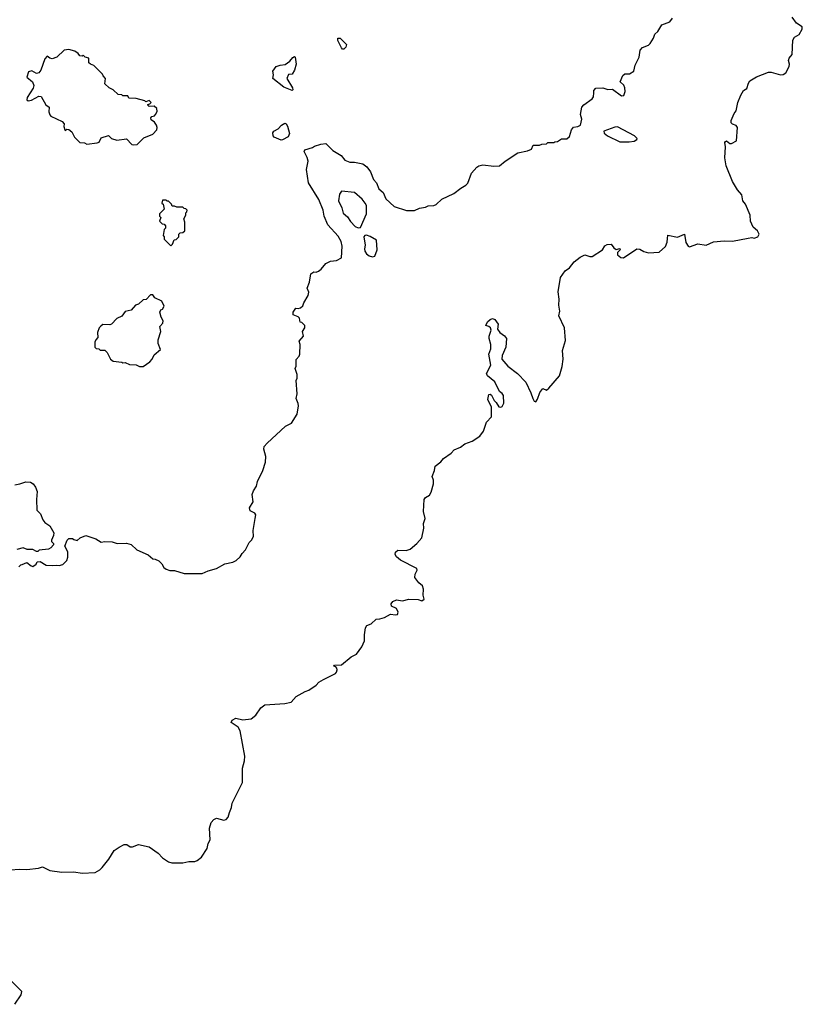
# Model space of a CAD drawing. Extents: x 1933546 to 2138868, y 524910 to 667279.
# Tile 405 of 466: x 2114285 to 2120806, y 545695 to 553904. Entities that reach past the tile are written whole.
import ezdxf

# ---------------------------------------------------------------- set-up
doc = ezdxf.new("R2010")
doc.units = 0

msp = doc.modelspace()

# ---------------------------------------------------------------- linework, layer by layer
at = {"layer": '0CON10XD'}
for points in [[(2114205, 546815.7), (2114287.3, 546822.7), (2114345, 546820), (2114440.7, 546829.3), (2114475, 546840), (2114535, 546812), (2114635, 546797.5), (2114735, 546799.2), (2114805, 546789.2), (2114915, 546793.8), (2114952.5, 546815), (2114972.5, 546835), (2115027.5, 546905), (2115073.6, 546976.4), (2115113.9, 547006.1), (2115155, 547026.7), (2115176.4, 547026.4), (2115205, 547007.5), (2115225, 547007.5), (2115275, 547027.5), (2115365, 547006.7), (2115437.5, 546955), (2115475, 546916.7), (2115525, 546883.3), (2115553.9, 546873.9), (2115645, 546873.3), (2115695, 546886.7), (2115745, 546886.7), (2115765, 546893.3), (2115799.6, 546920.5), (2115847.5, 546995), (2115856.7, 547035), (2115873.3, 547065), (2115866, 547165), (2115879.3, 547210.7), (2115903.9, 547236.1), (2115925, 547246.7), (2115985, 547231.2), (2116005, 547236.2), (2116022.5, 547255), (2116034, 547295), (2116050, 547335), (2116056.7, 547373.3), (2116142.5, 547545), (2116142.2, 547665), (2116157.5, 547725), (2116160, 547765), (2116122.1, 547975), (2116105, 548006.5), (2116047.5, 548045), (2116056.2, 548065), (2116085, 548080), (2116145, 548066.9), (2116215, 548074.5), (2116252.2, 548105), (2116293.7, 548166.3), (2116327.3, 548192.7), (2116495, 548202.1), (2116547.1, 548215), (2116589.7, 548260.3), (2116665, 548304.2), (2116695, 548314.1), (2116755.3, 548354.7), (2116778.1, 548381.9), (2116816.2, 548403.8), (2116915, 548454.5), (2116925.2, 548465), (2116931.3, 548485), (2116927.8, 548497.8), (2116918.9, 548508.9), (2116902.5, 548515), (2116907, 548523), (2116965, 548526), (2117047, 548593), (2117090.8, 548615), (2117135.5, 548675), (2117157.5, 548725), (2117157.5, 548775), (2117167, 548833), (2117177, 548853), (2117213.6, 548866.4), (2117255, 548906.7), (2117285, 548908.8), (2117325, 548921.2), (2117375, 548947.5), (2117415, 548941.1), (2117432.5, 548945), (2117437.5, 548965), (2117425.8, 548995.8), (2117382.5, 549015), (2117380, 549035), (2117395, 549052.5), (2117425, 549066.2), (2117475, 549060), (2117526.4, 549073.6), (2117605, 549070), (2117635, 549058.8), (2117655, 549072.5), (2117647.7, 549107.7), (2117648.6, 549155), (2117640, 549185), (2117610.4, 549210.4), (2117576.7, 549255), (2117578.9, 549281.1), (2117596.7, 549315), (2117595, 549330), (2117457.5, 549397.5), (2117425.8, 549425.8), (2117413.8, 549445), (2117416.7, 549465), (2117435, 549481.2), (2117505, 549478.8), (2117538.8, 549491.2), (2117593.2, 549536.8), (2117635.5, 549584.5), (2117651.5, 549665), (2117650, 549705), (2117664.5, 549745), (2117650, 549805), (2117655.4, 549905), (2117665, 549919.6), (2117700.1, 549939.9), (2117714.3, 549965), (2117731.8, 550035), (2117731.9, 550065), (2117723.1, 550095), (2117741.7, 550145), (2117747.9, 550182.1), (2117795, 550218.1), (2117815, 550245.5), (2117880.4, 550289.6), (2117905, 550318.2), (2117958.8, 550341.2), (2117995, 550368), (2118055, 550389.7), (2118119.1, 550430.8), (2118148.6, 550475), (2118175, 550547.5), (2118216.4, 550593.6), (2118217.5, 550675), (2118187, 550737), (2118195, 550780), (2118205, 550782.5), (2118215, 550773.3), (2118239.1, 550729.1), (2118255, 550712.9), (2118276.6, 550676.6), (2118293, 550673), (2118305, 550678.8), (2118318.3, 550708.3), (2118315, 550771.4), (2118305, 550788.2), (2118282.5, 550805), (2118245, 550885.6), (2118183.9, 550933.9), (2118175.6, 550955), (2118210.6, 551025), (2118193.3, 551115), (2118210.4, 551159.5), (2118210, 551195), (2118196.2, 551245), (2118196.7, 551265), (2118212.5, 551315), (2118206.7, 551335), (2118195, 551347.5), (2118170, 551355), (2118184.1, 551385.9), (2118204.3, 551405.7), (2118225, 551411.9), (2118245, 551404.2), (2118271.4, 551365), (2118267.5, 551325), (2118285.6, 551295.6), (2118325, 551267.5), (2118342.5, 551245), (2118335.7, 551175), (2118304, 551105), (2118303.2, 551073.2), (2118352, 551015), (2118433.8, 550955), (2118501.4, 550881.4), (2118545, 550793.3), (2118560.8, 550745), (2118573, 550723), (2118585, 550718.8), (2118600.4, 550739.6), (2118619.2, 550795), (2118645, 550830), (2118675, 550816.7), (2118695, 550832.5), (2118783.3, 550935), (2118806.2, 551013.8), (2118814.1, 551075), (2118806.4, 551145), (2118831.5, 551228.5), (2118823.3, 551335), (2118777.1, 551435), (2118786.4, 551475), (2118776.7, 551525), (2118780.8, 551575), (2118772, 551635), (2118792.3, 551755), (2118829.1, 551810.9), (2118865, 551835.7), (2118905.3, 551885), (2118954.8, 551925.2), (2118995, 551944.6), (2119035, 551930), (2119055, 551930.4), (2119140, 551985), (2119161.6, 552018.4), (2119179.3, 552029.3), (2119212.7, 552032.7), (2119235, 552001.2), (2119255, 551987.8), (2119285.8, 551995.8), (2119287.5, 551985), (2119267.4, 551962.6), (2119265.5, 551945), (2119295, 551922.2), (2119315, 551919.4), (2119426.5, 551993.5), (2119451.7, 551991.7), (2119485, 551971.6), (2119525, 551960.3), (2119613.5, 551966.5), (2119666.5, 552013.5), (2119679.6, 552050.5), (2119685, 552106.7), (2119765, 552092), (2119825, 552117.5), (2119836.3, 552046.3), (2119854.5, 552015), (2119865, 552010.4), (2119935, 552035.7), (2120005, 552024.5), (2120065, 552053.5), (2120155, 552059.5), (2120225, 552056.7), (2120355, 552083.1), (2120385, 552087.1), (2120405, 552082.9), (2120435.8, 552095), (2120445.4, 552115), (2120433.1, 552143.1), (2120395.8, 552175.8), (2120373.9, 552223.9), (2120372, 552275), (2120331.2, 552365), (2120310, 552395), (2120301.8, 552445), (2120266.6, 552486.6), (2120224.2, 552555), (2120170.8, 552685), (2120161.3, 552751.3), (2120166.8, 552845), (2120160.4, 552879.6), (2120165, 552890), (2120175, 552894.3), (2120202.6, 552872.6), (2120215, 552871.7), (2120258.7, 552895), (2120266.7, 553006.7), (2120255, 553022.5), (2120223, 553033), (2120214.2, 553045), (2120211.9, 553065), (2120237.4, 553122.6), (2120255.7, 553144.3), (2120268.1, 553215), (2120293.8, 553276.2), (2120315.6, 553314.4), (2120345, 553330), (2120356.7, 553375), (2120370, 553395), (2120425, 553429.4), (2120525, 553465.8), (2120545, 553467.5), (2120624.3, 553444.3), (2120645, 553446.2), (2120667.7, 553462.3), (2120696.7, 553515), (2120698.8, 553535), (2120690, 553565), (2120696.4, 553583.6), (2120720, 553615), (2120725.6, 553735), (2120741.2, 553758.8), (2120780, 553780), (2120805.7, 553825), (2120803.8, 553845), (2120756.2, 553875), (2120720, 553925)], [(2114278.3, 549341.7), (2114295, 549360), (2114307, 549363), (2114345, 549377.5), (2114379.6, 549349.5), (2114395, 549346.2), (2114422.5, 549365), (2114430, 549385), (2114455, 549387.5), (2114505, 549357.5), (2114555, 549352.5), (2114595, 549357.5), (2114615, 549352.5), (2114645, 549362.5), (2114677.5, 549395), (2114686.4, 549423.6), (2114686.4, 549466.4), (2114662.5, 549515), (2114680, 549565), (2114695, 549580), (2114725, 549580), (2114735, 549570), (2114765, 549562.5), (2114790, 549585), (2114835, 549602.5), (2114920, 549575), (2114965, 549547.5), (2114995, 549552.5), (2115055, 549550), (2115098.3, 549538.3), (2115175, 549540), (2115215, 549530), (2115260, 549485), (2115355, 549442.5), (2115395, 549410), (2115415, 549407.5), (2115445, 549392.5), (2115468.3, 549368.3), (2115487, 549337), (2115505, 549323.3), (2115535, 549313.3), (2115575, 549312.5), (2115655, 549286.7), (2115805, 549286.2), (2115855, 549310), (2115925, 549330), (2115995, 549366.2), (2116059.6, 549380.5), (2116087.5, 549395), (2116122.5, 549425), (2116137.5, 549455), (2116167.5, 549485), (2116197.5, 549545), (2116217.5, 549565), (2116232.5, 549595), (2116230, 549645), (2116247.5, 549745), (2116252.5, 549775), (2116245, 549790), (2116205, 549810), (2116200, 549835), (2116230, 549885), (2116222.5, 549945), (2116232.5, 549975), (2116257.5, 550015), (2116267.5, 550055), (2116310, 550145), (2116333.3, 550215), (2116336.4, 550263.6), (2116320, 550325), (2116322.5, 550345), (2116347.5, 550375), (2116500, 550515), (2116549.3, 550540.7), (2116597.5, 550615), (2116607.5, 550685), (2116606.7, 550705), (2116590, 550745), (2116596.7, 550785), (2116590, 550895), (2116597.5, 550915), (2116597.5, 550945), (2116580, 550995), (2116590, 551015), (2116588.3, 551071.7), (2116615, 551100), (2116620, 551115), (2116622.5, 551195), (2116612.5, 551225), (2116650, 551265), (2116642.5, 551305), (2116660, 551335), (2116660, 551355), (2116635, 551380), (2116621.7, 551381.7), (2116617.5, 551415), (2116606.4, 551426.4), (2116562.5, 551445), (2116562.5, 551465), (2116585, 551500), (2116605, 551497.5), (2116625, 551503.3), (2116645, 551520), (2116652.5, 551545), (2116690, 551605), (2116693, 551633), (2116681.2, 551665), (2116698.8, 551715), (2116710, 551785), (2116735, 551802.5), (2116755, 551800), (2116775, 551807.5), (2116795.9, 551824.1), (2116835, 551872.5), (2116875, 551892.5), (2116925, 551897.5), (2116965, 551920), (2116973.3, 552015), (2116963.3, 552055), (2116938.3, 552098.3), (2116853.8, 552195), (2116822, 552265), (2116813.3, 552315), (2116778, 552405), (2116692.5, 552545), (2116676, 552655), (2116688, 552725), (2116681.2, 552755), (2116656.7, 552805), (2116660.7, 552819.3), (2116725, 552837.5), (2116741.2, 552848.8), (2116795, 552866.7), (2116835, 552871.2), (2116895, 552813.3), (2116962.9, 552772.9), (2116995, 552732.5), (2117035, 552717.5), (2117075, 552717.5), (2117145, 552702.5), (2117176.4, 552676.4), (2117207.5, 552635), (2117231.7, 552571.7), (2117256.7, 552545), (2117277.5, 552495), (2117312.5, 552465), (2117335, 552410), (2117405, 552346.7), (2117507, 552313), (2117575, 552313.8), (2117615.9, 552334.1), (2117665, 552342), (2117687.7, 552352.3), (2117735.6, 552354.4), (2117755, 552363.8), (2117801.2, 552408.8), (2117903.6, 552456.4), (2117959.3, 552500.7), (2118002.5, 552525), (2118017.7, 552542.3), (2118048.8, 552625), (2118093.3, 552675), (2118110, 552685), (2118145, 552695.6), (2118235, 552682.5), (2118284, 552686), (2118330, 552725), (2118434.3, 552795.7), (2118515, 552810), (2118550, 552825), (2118563, 552857), (2118615, 552857.5), (2118635, 552867.5), (2118675, 552870), (2118685, 552880), (2118735, 552880), (2118743, 552887), (2118765, 552890), (2118798.3, 552911.7), (2118845, 552910), (2118865, 552930), (2118882.5, 552985), (2118900.7, 553009.3), (2118936.4, 553013.6), (2118957.5, 553025), (2118967.5, 553075), (2118956.7, 553115), (2118970, 553175), (2118985, 553193.3), (2119055.9, 553244.1), (2119065, 553260), (2119068.8, 553295), (2119070, 553315), (2119085, 553332.5), (2119145, 553336), (2119185, 553322.5), (2119225, 553326), (2119300.3, 553270.3), (2119318.6, 553271.4), (2119329.2, 553305), (2119326.5, 553336.5), (2119318, 553358), (2119287.5, 553385), (2119310.7, 553439.3), (2119328.3, 553451.7), (2119365, 553452.5), (2119402.5, 553475), (2119413.3, 553525), (2119447, 553593), (2119455, 553650), (2119475, 553672.5), (2119525, 553692.5), (2119537.5, 553705), (2119565, 553750), (2119576.4, 553783.6), (2119603, 553807), (2119635, 553862.5), (2119702.6, 553887.4), (2119725, 553916.7)], [(2116985, 553660), (2116975, 553660), (2116965, 553670), (2116935, 553730), (2116935, 553750), (2116955, 553750), (2117007, 553697), (2117002.5, 553675), (2116985, 553660)], [(2115235, 552860), (2115265, 552862.5), (2115320.7, 552919.3), (2115395, 552950), (2115426.7, 552985), (2115431.2, 553005), (2115426, 553026), (2115409.3, 553049.3), (2115380.7, 553070.7), (2115377.5, 553085), (2115385, 553097.5), (2115407, 553103), (2115417, 553113), (2115431.7, 553138.3), (2115427.5, 553165), (2115405, 553182.5), (2115365, 553180), (2115351.7, 553191.7), (2115351.7, 553198.3), (2115368.3, 553201.7), (2115380, 553215), (2115365, 553230), (2115335, 553220), (2115327, 553227), (2115255, 553247.5), (2115195, 553250), (2115185, 553270), (2115145, 553270), (2115137, 553277), (2115105, 553280), (2115065, 553320), (2115030, 553335), (2114995, 553370), (2115000, 553415), (2114980, 553435), (2114975, 553450), (2114903, 553523), (2114875, 553533.3), (2114862.5, 553545), (2114860, 553585), (2114831.7, 553591.7), (2114815, 553610), (2114805, 553600), (2114785, 553602.5), (2114773, 553623), (2114745, 553643.3), (2114695, 553656.7), (2114655, 553651.2), (2114595, 553592.9), (2114555, 553578.8), (2114535, 553582.5), (2114515, 553600), (2114495, 553579.2), (2114460.7, 553485), (2114445, 553461.8), (2114425, 553456.7), (2114385, 553477.2), (2114359.8, 553470.2), (2114344.4, 553425), (2114391.6, 553385), (2114401.6, 553355), (2114396.5, 553333.5), (2114348.2, 553255), (2114344.3, 553235), (2114355, 553229.2), (2114383.8, 553233.8), (2114445, 553266), (2114463, 553263), (2114503.9, 553193.9), (2114530, 553175), (2114527.5, 553135), (2114535, 553110), (2114545, 553100), (2114640, 553055), (2114657, 553037), (2114652.5, 553015), (2114660, 552985), (2114665, 552980), (2114678.3, 552991.7), (2114695, 552990), (2114719.3, 552969.3), (2114742.5, 552925), (2114785, 552880), (2114826.4, 552876.4), (2114845, 552867.5), (2114931.7, 552878.3), (2114946.4, 552883.6), (2114965, 552920), (2115025, 552940), (2115050, 552915), (2115095, 552900), (2115175, 552910), (2115220, 552865), (2115235, 552860)], [(2116555, 553313.8), (2116485, 553340.8), (2116393.6, 553413.6), (2116400, 553445), (2116393.3, 553475), (2116422.5, 553515), (2116455, 553526.2), (2116498.3, 553531.7), (2116535, 553557.5), (2116560.7, 553589.3), (2116575, 553597.5), (2116581.7, 553591.7), (2116588, 553535), (2116576, 553485), (2116555, 553450), (2116523.6, 553446.4), (2116512, 553415), (2116558.8, 553335), (2116561.7, 553318.3), (2116555, 553313.8)], [(2116465, 552900), (2116405, 552923.8), (2116397.5, 552935), (2116395, 552960), (2116403.6, 552976.4), (2116438, 552995), (2116465.5, 553024.5), (2116495, 553041.2), (2116505, 553036.7), (2116516.6, 553016.6), (2116534, 552955), (2116522, 552928), (2116475, 552904), (2116465, 552900)], [(2119363.9, 552886.1), (2119405, 552892.5), (2119426.2, 552905), (2119428.8, 552915), (2119408.8, 552935), (2119265, 553010), (2119245, 553008.8), (2119152.5, 552975), (2119155, 552957.5), (2119183.3, 552935), (2119285, 552886.7), (2119363.9, 552886.1)], [(2117105, 552168), (2117125, 552172.5), (2117174, 552285), (2117174, 552354), (2117163.8, 552375), (2117138.3, 552408.3), (2117075, 552463.8), (2116965, 552474), (2116949.1, 552450.9), (2116940.6, 552395), (2116968.2, 552335), (2116980.9, 552290.9), (2117015, 552260), (2117041.4, 552221.4), (2117080.7, 552180.7), (2117105, 552168)], [(2115545, 552020), (2115558.3, 552031.7), (2115571.7, 552068.3), (2115588.3, 552071.7), (2115610, 552095), (2115610, 552115), (2115621.7, 552128.3), (2115645, 552130), (2115660, 552145), (2115660, 552215), (2115652.5, 552245), (2115670, 552275), (2115670, 552295), (2115678.3, 552301.7), (2115680, 552315), (2115668.3, 552328.3), (2115655, 552330), (2115645, 552340), (2115595, 552340), (2115575, 552350), (2115555, 552350), (2115550, 552365), (2115525, 552390), (2115515, 552390), (2115505, 552400), (2115475, 552400), (2115470, 552375), (2115480, 552365), (2115490, 552325), (2115450, 552285), (2115450, 552265), (2115460, 552255), (2115450, 552225), (2115471.7, 552201.7), (2115488.3, 552198.3), (2115500, 552185), (2115500, 552165), (2115490, 552155), (2115480, 552105), (2115490, 552095), (2115490, 552075), (2115545, 552020)], [(2117225, 551926.2), (2117245, 551933.3), (2117263.3, 551985), (2117257.5, 552065), (2117205, 552096.2), (2117175, 552106.7), (2117160, 552105), (2117153.3, 552095), (2117164, 552025), (2117158, 551995), (2117161.2, 551975), (2117175, 551953.3), (2117197.5, 551935), (2117225, 551926.2)], [(2115315, 551012.5), (2115369.3, 551050.7), (2115390, 551075), (2115405, 551110), (2115457.5, 551155), (2115440, 551205), (2115440, 551235), (2115460, 551305), (2115452.5, 551345), (2115477, 551373), (2115480, 551395), (2115463, 551423), (2115452.5, 551465), (2115460, 551485), (2115475, 551490), (2115490, 551515), (2115468.3, 551558.3), (2115410, 551585), (2115395, 551610), (2115375, 551610), (2115338.3, 551571.7), (2115315, 551570), (2115275, 551532.5), (2115250, 551525), (2115215, 551482.5), (2115165, 551472.5), (2115136.4, 551433.6), (2115095, 551412.5), (2115050, 551365), (2115035, 551360), (2114978.3, 551361.7), (2114960.7, 551349.3), (2114947.5, 551335), (2114932.5, 551295), (2114937.5, 551255), (2114920, 551235), (2114912.5, 551215), (2114910, 551175), (2114921.7, 551161.7), (2114945, 551160), (2114955, 551150), (2114995, 551150), (2115015, 551130), (2115042.5, 551075), (2115065, 551057.5), (2115135, 551050), (2115145, 551042.5), (2115165, 551047.5), (2115200.7, 551030.7), (2115255, 551027.5), (2115283, 551013), (2115315, 551012.5)], [(2114245, 550026.7), (2114286.4, 550033.6), (2114335, 550050.8), (2114375, 550047.5), (2114397.5, 550035), (2114417.7, 550007.7), (2114429.6, 549969.5), (2114424, 549905), (2114427.5, 549815), (2114457.5, 549785), (2114477.5, 549735), (2114495, 549712.5), (2114537.5, 549685), (2114570, 549625), (2114567, 549603), (2114550, 549565), (2114550, 549555), (2114567, 549537), (2114567.5, 549525), (2114545, 549500), (2114525, 549490), (2114448.3, 549481.7), (2114435, 549470), (2114425, 549470), (2114395, 549487.5), (2114348.3, 549488.3), (2114315, 549500), (2114261.7, 549488.3)], [(2114245.2, 545695), (2114297, 545775), (2114303, 545803), (2114201.8, 545901.8)]]:
    msp.add_lwpolyline(points, dxfattribs=at)

doc.saveas('drawing.dxf')
